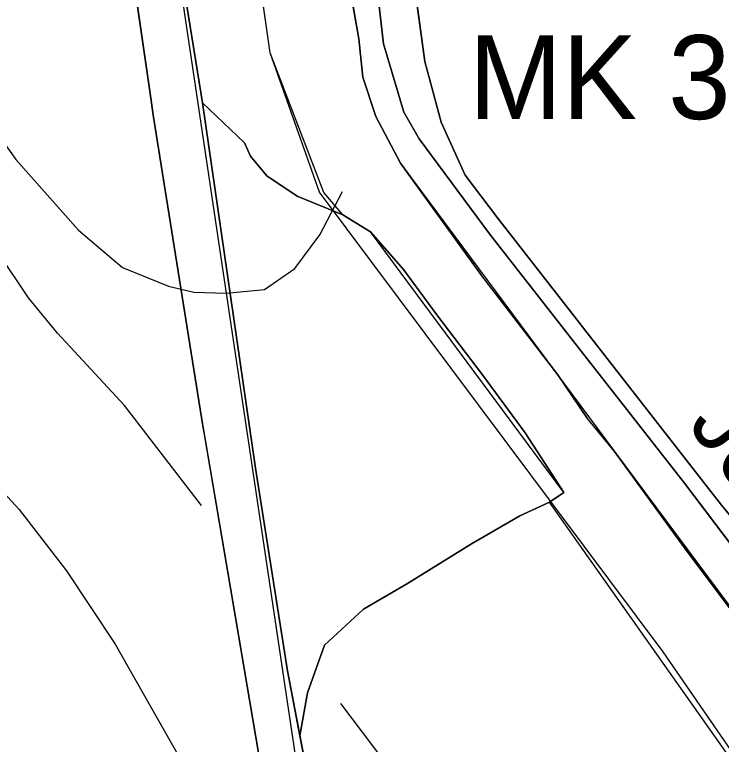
# Model space of a CAD drawing. Extents: x -662620 to -656370, y -1067090 to -1062990.
# Drawn here: x -657625.9 to -657465.8, y -1064843.8 to -1064678.4 of the extents above; entities that cross this region are included whole.
import ezdxf

# ---------------------------------------------------------------- set-up
doc = ezdxf.new("R2010")
doc.units = 0
for name, color, linetype in [('LOKÁLNÍ_BIOKORIDOR_-_NAVRŽENÝ', 7, 'Continuous'), ('OBVOD_PÚ', 7, 'Continuous'), ('ORNÁ_PŮDA_-_STÁVAJÍCÍ', 7, 'Continuous'), ('OSTATNÍ_PLOCHA_-_STÁVAJÍCÍ', 7, 'Continuous'), ('Popis_-_Lokální_biokoridor_-_navržený', 7, 'Continuous'), ('POPIS_-_VODNÍ_TOK', 7, 'Continuous'), ('TRVALÝ_TRÁVNÍ_POROST_-_NAVRŽENÝ', 7, 'Continuous'), ('VODNÍ_PLOCHA_-_STÁVAJÍCÍ', 7, 'Continuous'), ('VRSTEVNICE_ZDŮRAZNĚNÁ', 7, 'Continuous'), ('VRSTEVNICE_ZÁKLADNÍ', 7, 'Continuous'), ('ZELEZNICNI_TRAT', 7, 'Continuous')]:
    doc.layers.add(name, color=color, linetype=linetype)

msp = doc.modelspace()

# ---------------------------------------------------------------- linework, layer by layer
at = {"layer": 'LOKÁLNÍ_BIOKORIDOR_-_NAVRŽENÝ'}
for points in [[(-657479, -1064822.79), (-657556.83, -1064718.63), (-657567.98, -1064687.07), (-657598.38, -1064474)], [(-657543.69, -1064673.18), (-657542.34, -1064685.02), (-657538.95, -1064696.48), (-657537.74, -1064700.55), (-657534.86, -1064705.52), (-657534.26, -1064706.55), (-657519.93, -1064725.96), (-657518.32, -1064728.13), (-657516.56, -1064730.39), (-657497.57, -1064754.7), (-657495.37, -1064757.5), (-657491.36, -1064762.61), (-657474.13, -1064784.58), (-657470.33, -1064789.61), (-657468.54, -1064791.98), (-657453.54, -1064811.84)], [(-657404.75, -1064930.52), (-657479, -1064822.79)]]:
    msp.add_lwpolyline(points, dxfattribs=at)
at = {"layer": 'OBVOD_PÚ'}
for points in [[(-657608.77, -1064602.32), (-657595.23, -1064696.27)], [(-657595.23, -1064696.27), (-657594.45, -1064701.68)], [(-657594.45, -1064701.68), (-657583.26, -1064771.59)], [(-657583.26, -1064771.59), (-657578.88, -1064797.31)], [(-657578.88, -1064797.31), (-657570.65, -1064845.71)]]:
    msp.add_lwpolyline(points, dxfattribs=at)
at = {"layer": 'ORNÁ_PŮDA_-_STÁVAJÍCÍ'}
for p, q in [((-657583.31, -1064698.43), (-657599.16, -1064600.71)), ((-657552.5, -1064657.56), (-657547.95, -1064683.94)), ((-657532.95, -1064689.09), (-657535.35, -1064671.39)), ((-657547.95, -1064683.94), (-657547.01, -1064692.59)), ((-657529.25, -1064702.77), (-657532.95, -1064689.09)), ((-657547.01, -1064692.59), (-657544.04, -1064701.53)), ((-657573.82, -1064707.49), (-657583.31, -1064698.43)), ((-657544.04, -1064701.53), (-657538.45, -1064712.12)), ((-657523.8, -1064714.83), (-657529.25, -1064702.77)), ((-657572.46, -1064710.47), (-657573.82, -1064707.49)), ((-657568.75, -1064714.98), (-657572.46, -1064710.47)), ((-657538.45, -1064712.12), (-657536.02, -1064715.48)), ((-657561.91, -1064719.59), (-657568.75, -1064714.98)), ((-657536.02, -1064715.48), (-657529.01, -1064725.26)), ((-657516.47, -1064724.48), (-657523.8, -1064714.83)), ((-657551.51, -1064723.79), (-657561.91, -1064719.59)), ((-657545.24, -1064727.63), (-657551.51, -1064723.79)), ((-657529.01, -1064725.26), (-657522.48, -1064734.26)), ((-657465.78, -1064789.61), (-657516.47, -1064724.48)), ((-657537.78, -1064736.2), (-657545.24, -1064727.63)), ((-657522.48, -1064734.26), (-657520.26, -1064737.34)), ((-657530.23, -1064746.45), (-657537.78, -1064736.2)), ((-657520.26, -1064737.34), (-657520.25, -1064737.36)), ((-657520.25, -1064737.36), (-657502.84, -1064760.04)), ((-657519.87, -1064760.05), (-657530.23, -1064746.45)), ((-657510.26, -1064773.17), (-657519.87, -1064760.05)), ((-657502.84, -1064760.04), (-657496.21, -1064769.88)), ((-657496.21, -1064769.88), (-657496.2, -1064769.9)), ((-657496.2, -1064769.9), (-657490.03, -1064777.45)), ((-657501.47, -1064786.74), (-657510.26, -1064773.17)), ((-657490.03, -1064777.45), (-657473.5, -1064800.09)), ((-657504.71, -1064788.87), (-657501.47, -1064786.74)), ((-657511.43, -1064792.02), (-657504.71, -1064788.87)), ((-657447.01, -1064812.34), (-657465.78, -1064789.61)), ((-657522.4, -1064798.35), (-657511.43, -1064792.02)), ((-657536.88, -1064807.33), (-657522.4, -1064798.35)), ((-657473.5, -1064800.09), (-657460.41, -1064817.59)), ((-657546.87, -1064813.16), (-657536.88, -1064807.33)), ((-657555.72, -1064821.31), (-657546.87, -1064813.16)), ((-657559.55, -1064832.08), (-657555.72, -1064821.31)), ((-657561.27, -1064841.84), (-657559.55, -1064832.08)), ((-657556.52, -1064866.51), (-657561.27, -1064841.84))]:
    msp.add_line(p, q, dxfattribs=at)
for points in [[(-657576.34, -1064500.59), (-657572.57, -1064524.36), (-657570.38, -1064532.3), (-657567.6, -1064550.45), (-657566.44, -1064562.2), (-657561.34, -1064589.4), (-657559.31, -1064606.86), (-657552.5, -1064657.56), (-657547.95, -1064683.94), (-657547.01, -1064692.59), (-657544.04, -1064701.53), (-657538.45, -1064712.12), (-657536.02, -1064715.48), (-657529.01, -1064725.26), (-657522.48, -1064734.26), (-657520.26, -1064737.34), (-657520.25, -1064737.36), (-657502.84, -1064760.04), (-657496.21, -1064769.88), (-657496.2, -1064769.9), (-657490.03, -1064777.45), (-657473.5, -1064800.09), (-657460.41, -1064817.59)], [(-657447.01, -1064812.34), (-657465.78, -1064789.61), (-657516.47, -1064724.48), (-657523.8, -1064714.83), (-657529.25, -1064702.77), (-657532.95, -1064689.09), (-657535.35, -1064671.39), (-657539.46, -1064657), (-657542.83, -1064644.95), (-657543.83, -1064628.96), (-657544.95, -1064608.54), (-657541.91, -1064592.32), (-657542.47, -1064590.64), (-657551.27, -1064544.95), (-657555.48, -1064511.22)], [(-657556.52, -1064866.51), (-657561.27, -1064841.84), (-657559.55, -1064832.08), (-657555.72, -1064821.31), (-657546.87, -1064813.16), (-657536.88, -1064807.33), (-657522.4, -1064798.35), (-657511.43, -1064792.02), (-657504.71, -1064788.87), (-657501.47, -1064786.74), (-657510.26, -1064773.17), (-657519.87, -1064760.05), (-657530.23, -1064746.45), (-657537.78, -1064736.2), (-657545.24, -1064727.63), (-657551.51, -1064723.79), (-657561.91, -1064719.59), (-657568.75, -1064714.98), (-657572.46, -1064710.47), (-657573.82, -1064707.49), (-657583.31, -1064698.43), (-657599.16, -1064600.71)]]:
    msp.add_lwpolyline(points, dxfattribs=at)
at = {"layer": 'OSTATNÍ_PLOCHA_-_STÁVAJÍCÍ'}
for p, q in [((-657599.16, -1064600.71), (-657583.31, -1064698.43)), ((-657599.16, -1064600.71), (-657583.31, -1064698.43)), ((-657595.23, -1064696.27), (-657608.77, -1064602.32)), ((-657595.23, -1064696.27), (-657608.77, -1064602.32)), ((-657542.34, -1064685.02), (-657546.6, -1064647.59)), ((-657542.34, -1064685.02), (-657546.6, -1064647.59)), ((-657535.35, -1064671.39), (-657532.95, -1064689.09)), ((-657535.35, -1064671.39), (-657532.95, -1064689.09)), ((-657537.74, -1064700.55), (-657542.34, -1064685.02)), ((-657537.74, -1064700.55), (-657542.34, -1064685.02)), ((-657532.95, -1064689.09), (-657529.25, -1064702.77)), ((-657532.95, -1064689.09), (-657529.25, -1064702.77)), ((-657594.45, -1064701.68), (-657595.23, -1064696.27)), ((-657594.45, -1064701.68), (-657595.23, -1064696.27)), ((-657583.31, -1064698.43), (-657571.36, -1064781.16)), ((-657571.36, -1064781.16), (-657583.31, -1064698.43)), ((-657583.31, -1064698.43), (-657573.82, -1064707.49)), ((-657583.31, -1064698.43), (-657571.36, -1064781.16)), ((-657571.36, -1064781.16), (-657583.31, -1064698.43)), ((-657583.31, -1064698.43), (-657573.82, -1064707.49)), ((-657534.26, -1064706.55), (-657537.74, -1064700.55)), ((-657534.26, -1064706.55), (-657537.74, -1064700.55)), ((-657583.26, -1064771.59), (-657594.45, -1064701.68)), ((-657583.26, -1064771.59), (-657594.45, -1064701.68)), ((-657529.25, -1064702.77), (-657523.8, -1064714.83)), ((-657529.25, -1064702.77), (-657523.8, -1064714.83)), ((-657518.32, -1064728.13), (-657534.26, -1064706.55)), ((-657518.32, -1064728.13), (-657534.26, -1064706.55)), ((-657573.82, -1064707.49), (-657572.46, -1064710.47)), ((-657573.82, -1064707.49), (-657572.46, -1064710.47)), ((-657572.46, -1064710.47), (-657568.75, -1064714.98)), ((-657572.46, -1064710.47), (-657568.75, -1064714.98)), ((-657568.75, -1064714.98), (-657561.91, -1064719.59)), ((-657568.75, -1064714.98), (-657561.91, -1064719.59)), ((-657523.8, -1064714.83), (-657516.47, -1064724.48)), ((-657523.8, -1064714.83), (-657516.47, -1064724.48)), ((-657561.91, -1064719.59), (-657551.51, -1064723.79)), ((-657561.91, -1064719.59), (-657551.51, -1064723.79)), ((-657551.51, -1064723.79), (-657545.24, -1064727.63)), ((-657551.51, -1064723.79), (-657545.24, -1064727.63)), ((-657516.47, -1064724.48), (-657465.78, -1064789.61)), ((-657516.47, -1064724.48), (-657465.78, -1064789.61)), ((-657545.24, -1064727.63), (-657537.78, -1064736.2)), ((-657545.24, -1064727.63), (-657537.78, -1064736.2)), ((-657497.57, -1064754.7), (-657518.32, -1064728.13)), ((-657497.57, -1064754.7), (-657518.32, -1064728.13)), ((-657537.78, -1064736.2), (-657530.23, -1064746.45)), ((-657537.78, -1064736.2), (-657530.23, -1064746.45)), ((-657530.23, -1064746.45), (-657519.87, -1064760.05)), ((-657530.23, -1064746.45), (-657519.87, -1064760.05)), ((-657474.13, -1064784.58), (-657497.57, -1064754.7)), ((-657474.13, -1064784.58), (-657497.57, -1064754.7)), ((-657519.87, -1064760.05), (-657510.26, -1064773.17)), ((-657519.87, -1064760.05), (-657510.26, -1064773.17)), ((-657582.99, -1064773.19), (-657583.26, -1064771.59)), ((-657582.99, -1064773.19), (-657583.26, -1064771.59)), ((-657570.65, -1064845.71), (-657582.99, -1064773.19)), ((-657570.65, -1064845.71), (-657582.99, -1064773.19)), ((-657510.26, -1064773.17), (-657501.47, -1064786.74)), ((-657510.26, -1064773.17), (-657501.47, -1064786.74)), ((-657571.36, -1064781.16), (-657564.1, -1064827.13)), ((-657564.1, -1064827.13), (-657571.36, -1064781.16)), ((-657571.36, -1064781.16), (-657564.1, -1064827.13)), ((-657564.1, -1064827.13), (-657571.36, -1064781.16)), ((-657453.54, -1064811.84), (-657474.13, -1064784.58)), ((-657453.54, -1064811.84), (-657474.13, -1064784.58)), ((-657501.47, -1064786.74), (-657504.71, -1064788.87)), ((-657501.47, -1064786.74), (-657504.71, -1064788.87)), ((-657504.71, -1064788.87), (-657511.43, -1064792.02)), ((-657504.71, -1064788.87), (-657511.43, -1064792.02)), ((-657465.78, -1064789.61), (-657447.01, -1064812.34)), ((-657465.78, -1064789.61), (-657447.01, -1064812.34)), ((-657511.43, -1064792.02), (-657522.4, -1064798.35)), ((-657511.43, -1064792.02), (-657522.4, -1064798.35)), ((-657522.4, -1064798.35), (-657536.88, -1064807.33)), ((-657522.4, -1064798.35), (-657536.88, -1064807.33)), ((-657536.88, -1064807.33), (-657546.87, -1064813.16)), ((-657536.88, -1064807.33), (-657546.87, -1064813.16)), ((-657546.87, -1064813.16), (-657555.72, -1064821.31)), ((-657546.87, -1064813.16), (-657555.72, -1064821.31)), ((-657555.72, -1064821.31), (-657559.55, -1064832.08)), ((-657555.72, -1064821.31), (-657559.55, -1064832.08)), ((-657564.1, -1064827.13), (-657556.52, -1064866.51)), ((-657561.27, -1064841.84), (-657564.1, -1064827.13)), ((-657564.1, -1064827.13), (-657556.52, -1064866.51)), ((-657561.27, -1064841.84), (-657564.1, -1064827.13)), ((-657559.55, -1064832.08), (-657561.27, -1064841.84)), ((-657559.55, -1064832.08), (-657561.27, -1064841.84))]:
    msp.add_line(p, q, dxfattribs=at)
for points in [[(-657453.54, -1064811.84), (-657474.13, -1064784.58), (-657497.57, -1064754.7), (-657518.32, -1064728.13), (-657534.26, -1064706.55), (-657537.74, -1064700.55), (-657542.34, -1064685.02), (-657546.6, -1064647.59), (-657554.61, -1064599.33), (-657559.14, -1064573.57), (-657563.57, -1064556.79), (-657562.16, -1064541.31), (-657565.93, -1064531.23), (-657565.33, -1064523.29), (-657571.61, -1064477.47)], [(-657453.54, -1064811.84), (-657474.13, -1064784.58), (-657497.57, -1064754.7), (-657518.32, -1064728.13), (-657534.26, -1064706.55), (-657537.74, -1064700.55), (-657542.34, -1064685.02), (-657546.6, -1064647.59), (-657554.61, -1064599.33), (-657559.14, -1064573.57), (-657563.57, -1064556.79), (-657562.16, -1064541.31), (-657565.93, -1064531.23), (-657565.33, -1064523.29), (-657571.61, -1064477.47)], [(-657614.24, -1064493.94), (-657608.11, -1064543.91), (-657599.16, -1064600.71), (-657583.31, -1064698.43), (-657571.36, -1064781.16), (-657564.1, -1064827.13), (-657556.52, -1064866.51), (-657541.67, -1064903.15), (-657520.56, -1064937.55), (-657487.47, -1064970.05)], [(-657614.24, -1064493.94), (-657608.11, -1064543.91), (-657599.16, -1064600.71), (-657583.31, -1064698.43), (-657571.36, -1064781.16), (-657564.1, -1064827.13), (-657556.52, -1064866.51), (-657541.67, -1064903.15), (-657520.56, -1064937.55), (-657487.47, -1064970.05)], [(-657498.34, -1064976.49), (-657523.05, -1064947.06), (-657536.99, -1064926.71), (-657544.46, -1064913.57), (-657544.47, -1064913.56), (-657552.26, -1064897.7), (-657559.45, -1064881.33), (-657570.65, -1064845.71), (-657582.99, -1064773.19), (-657583.26, -1064771.59), (-657594.45, -1064701.68), (-657595.23, -1064696.27), (-657608.77, -1064602.32), (-657617.7, -1064544.78), (-657624, -1064511.25)], [(-657498.34, -1064976.49), (-657523.05, -1064947.06), (-657536.99, -1064926.71), (-657544.46, -1064913.57), (-657544.47, -1064913.56), (-657552.26, -1064897.7), (-657559.45, -1064881.33), (-657570.65, -1064845.71), (-657582.99, -1064773.19), (-657583.26, -1064771.59), (-657594.45, -1064701.68), (-657595.23, -1064696.27), (-657608.77, -1064602.32), (-657617.7, -1064544.78), (-657624, -1064511.25)], [(-657555.48, -1064511.22), (-657551.27, -1064544.95), (-657542.47, -1064590.64), (-657541.91, -1064592.32), (-657544.95, -1064608.54), (-657543.83, -1064628.96), (-657542.83, -1064644.95), (-657539.46, -1064657), (-657535.35, -1064671.39), (-657532.95, -1064689.09), (-657529.25, -1064702.77), (-657523.8, -1064714.83), (-657516.47, -1064724.48), (-657465.78, -1064789.61), (-657447.01, -1064812.34)], [(-657555.48, -1064511.22), (-657551.27, -1064544.95), (-657542.47, -1064590.64), (-657541.91, -1064592.32), (-657544.95, -1064608.54), (-657543.83, -1064628.96), (-657542.83, -1064644.95), (-657539.46, -1064657), (-657535.35, -1064671.39), (-657532.95, -1064689.09), (-657529.25, -1064702.77), (-657523.8, -1064714.83), (-657516.47, -1064724.48), (-657465.78, -1064789.61), (-657447.01, -1064812.34)]]:
    msp.add_lwpolyline(points, dxfattribs=at)
msp.add_lwpolyline([(-657561.27, -1064841.84), (-657564.1, -1064827.13), (-657571.36, -1064781.16), (-657583.31, -1064698.43), (-657573.82, -1064707.49), (-657572.46, -1064710.47), (-657568.75, -1064714.98), (-657561.91, -1064719.59), (-657551.51, -1064723.79), (-657545.24, -1064727.63), (-657537.78, -1064736.2), (-657530.23, -1064746.45), (-657519.87, -1064760.05), (-657510.26, -1064773.17), (-657501.47, -1064786.74), (-657504.71, -1064788.87), (-657511.43, -1064792.02), (-657522.4, -1064798.35), (-657536.88, -1064807.33), (-657546.87, -1064813.16), (-657555.72, -1064821.31), (-657559.55, -1064832.08)], close=True, dxfattribs=at)
msp.add_lwpolyline([(-657561.27, -1064841.84), (-657564.1, -1064827.13), (-657571.36, -1064781.16), (-657583.31, -1064698.43), (-657573.82, -1064707.49), (-657572.46, -1064710.47), (-657568.75, -1064714.98), (-657561.91, -1064719.59), (-657551.51, -1064723.79), (-657545.24, -1064727.63), (-657537.78, -1064736.2), (-657530.23, -1064746.45), (-657519.87, -1064760.05), (-657510.26, -1064773.17), (-657501.47, -1064786.74), (-657504.71, -1064788.87), (-657511.43, -1064792.02), (-657522.4, -1064798.35), (-657536.88, -1064807.33), (-657546.87, -1064813.16), (-657555.72, -1064821.31), (-657559.55, -1064832.08)], close=True, dxfattribs=at)
at = {"layer": 'TRVALÝ_TRÁVNÍ_POROST_-_NAVRŽENÝ'}
for points in [[(-657404.75, -1064930.52), (-657504.71, -1064788.87), (-657501.47, -1064786.74), (-657545.24, -1064727.63), (-657551.51, -1064723.79), (-657555.87, -1064718.73), (-657567.98, -1064687.07), (-657597.86, -1064479.28)], [(-657576.34, -1064500.59), (-657572.57, -1064524.36), (-657570.38, -1064532.3), (-657567.6, -1064550.45), (-657566.44, -1064562.2), (-657561.34, -1064589.4), (-657559.31, -1064606.86), (-657552.5, -1064657.56), (-657547.95, -1064683.94), (-657547.01, -1064692.59), (-657544.04, -1064701.53), (-657538.45, -1064712.12), (-657536.02, -1064715.48), (-657490.03, -1064777.45), (-657424.36, -1064865.65)]]:
    msp.add_lwpolyline(points, dxfattribs=at)
at = {"layer": 'VODNÍ_PLOCHA_-_STÁVAJÍCÍ'}
for p, q in [((-657546.6, -1064647.59), (-657542.34, -1064685.02)), ((-657547.95, -1064683.94), (-657552.5, -1064657.56)), ((-657547.01, -1064692.59), (-657547.95, -1064683.94)), ((-657542.34, -1064685.02), (-657537.74, -1064700.55)), ((-657544.04, -1064701.53), (-657547.01, -1064692.59)), ((-657537.74, -1064700.55), (-657534.26, -1064706.55)), ((-657538.45, -1064712.12), (-657544.04, -1064701.53)), ((-657534.26, -1064706.55), (-657518.32, -1064728.13)), ((-657520.26, -1064737.34), (-657538.45, -1064712.12)), ((-657518.32, -1064728.13), (-657497.57, -1064754.7)), ((-657502.84, -1064760.04), (-657520.26, -1064737.34)), ((-657497.57, -1064754.7), (-657474.13, -1064784.58)), ((-657496.21, -1064769.88), (-657502.84, -1064760.04)), ((-657490.03, -1064777.45), (-657496.21, -1064769.88)), ((-657473.5, -1064800.09), (-657490.03, -1064777.45)), ((-657474.13, -1064784.58), (-657453.54, -1064811.84)), ((-657460.41, -1064817.59), (-657473.5, -1064800.09))]:
    msp.add_line(p, q, dxfattribs=at)
for points in [[(-657571.61, -1064477.47), (-657565.33, -1064523.29), (-657565.93, -1064531.23), (-657562.16, -1064541.31), (-657563.57, -1064556.79), (-657559.14, -1064573.57), (-657554.61, -1064599.33), (-657546.6, -1064647.59), (-657542.34, -1064685.02), (-657537.74, -1064700.55), (-657534.26, -1064706.55), (-657518.32, -1064728.13), (-657497.57, -1064754.7), (-657474.13, -1064784.58), (-657453.54, -1064811.84)], [(-657460.41, -1064817.59), (-657473.5, -1064800.09), (-657490.03, -1064777.45), (-657496.21, -1064769.88), (-657502.84, -1064760.04), (-657520.26, -1064737.34), (-657538.45, -1064712.12), (-657544.04, -1064701.53), (-657547.01, -1064692.59), (-657547.95, -1064683.94), (-657552.5, -1064657.56), (-657559.31, -1064606.86), (-657561.34, -1064589.4), (-657566.44, -1064562.2), (-657567.6, -1064550.45), (-657570.38, -1064532.3), (-657572.57, -1064524.36), (-657576.34, -1064500.59)]]:
    msp.add_lwpolyline(points, dxfattribs=at)
at = {"layer": 'VRSTEVNICE_ZDŮRAZNĚNÁ'}
msp.add_lwpolyline([(-657637.89, -1064694.11), (-657625.6, -1064711.26), (-657611.45, -1064727.27), (-657601.44, -1064735.71), (-657591.01, -1064739.99), (-657585.29, -1064741.28), (-657577.99, -1064741.55), (-657569.3, -1064740.71), (-657562.42, -1064735.93), (-657556.72, -1064728.35), (-657551.63, -1064718.51)], dxfattribs=at)
at = {"layer": 'VRSTEVNICE_ZÁKLADNÍ'}
for points in [[(-657583.54, -1064789.64), (-657601.02, -1064767.01), (-657616.17, -1064750.57), (-657622.74, -1064742.57), (-657636.75, -1064721.84), (-657656.9, -1064688.97), (-657661.48, -1064683.25), (-657670.34, -1064674.67), (-657679.34, -1064667.1), (-657689.21, -1064660.24), (-657697.5, -1064655.38), (-657706.21, -1064652.09), (-657713.07, -1064650.37), (-657722.22, -1064649.52), (-657727.94, -1064649.95), (-657734.09, -1064651.52)], [(-657583.54, -1064789.64), (-657601.02, -1064767.01), (-657616.17, -1064750.57), (-657622.74, -1064742.57), (-657636.75, -1064721.84), (-657656.9, -1064688.97), (-657661.48, -1064683.25), (-657670.34, -1064674.67), (-657679.34, -1064667.1), (-657689.21, -1064660.24), (-657697.5, -1064655.38), (-657706.21, -1064652.09), (-657713.07, -1064650.37), (-657722.22, -1064649.52), (-657727.94, -1064649.95), (-657734.09, -1064651.52)], [(-657740.26, -1064775.93), (-657712.22, -1064758.15), (-657704.21, -1064755.29), (-657696.07, -1064753.86), (-657685.06, -1064754.29), (-657672.48, -1064757.29), (-657663.33, -1064761.15), (-657649.61, -1064768.72), (-657641.04, -1064774.44), (-657635.03, -1064779.59), (-657624.88, -1064790.59), (-657614.17, -1064804.46), (-657603.16, -1064821.04), (-657575.86, -1064869.06), (-657564, -1064886.07)], [(-657740.26, -1064775.93), (-657712.22, -1064758.15), (-657704.21, -1064755.29), (-657696.07, -1064753.86), (-657685.06, -1064754.29), (-657672.48, -1064757.29), (-657663.33, -1064761.15), (-657649.61, -1064768.72), (-657641.04, -1064774.44), (-657635.03, -1064779.59), (-657624.88, -1064790.59), (-657614.17, -1064804.46), (-657603.16, -1064821.04), (-657575.86, -1064869.06), (-657564, -1064886.07)], [(-657425.09, -1064886.74), (-657435.5, -1064883.93), (-657440.07, -1064883.5), (-657468.66, -1064885.64), (-657485.81, -1064885.5), (-657496.1, -1064884.07), (-657507.54, -1064880.64), (-657514.4, -1064877.35), (-657520.11, -1064873.21), (-657526.83, -1064866.92), (-657532.12, -1064860.77), (-657551.99, -1064834.47)], [(-657425.09, -1064886.74), (-657435.5, -1064883.93), (-657440.07, -1064883.5), (-657468.66, -1064885.64), (-657485.81, -1064885.5), (-657496.1, -1064884.07), (-657507.54, -1064880.64), (-657514.4, -1064877.35), (-657520.11, -1064873.21), (-657526.83, -1064866.92), (-657532.12, -1064860.77), (-657551.99, -1064834.47)]]:
    msp.add_lwpolyline(points, dxfattribs=at)
at = {"layer": 'ZELEZNICNI_TRAT'}
msp.add_lwpolyline([(-657872.38, -1063291.69), (-657828.75, -1063414.86), (-657720.97, -1063804.91), (-657620.89, -1064454.14), (-657561.87, -1064849.33), (-657551.61, -1064885.25), (-657531.08, -1064926.31), (-657284.73, -1065177.79), (-657212.15, -1065234.34), (-657115.62, -1065283.84), (-656952.27, -1065447.19), (-656874.3, -1065541.24), (-656849.55, -1065584.55), (-656835.94, -1065627.87), (-656828.52, -1065720.68), (-656823.57, -1065776.37), (-656803.76, -1065839.48), (-656761.69, -1065901.36), (-656706, -1065957.05), (-656650.31, -1066005.31), (-656571.11, -1066127.83), (-656465.92, -1066292.42), (-656439.93, -1066344.39), (-656370.02, -1066540.15)], dxfattribs=at)

# ---------------------------------------------------------------- texts
at = {"layer": 'Popis_-_Lokální_biokoridor_-_navržený'}
msp.add_text('MK 3', height=19, dxfattribs=at).set_placement((-657522.99, -1064702.09))
at = {"layer": 'POPIS_-_VODNÍ_TOK'}
msp.add_text('Jeníkovický p.', height=15, rotation=307.2569, dxfattribs=at).set_placement((-657473.68, -1064771.3))

doc.saveas('drawing.dxf')
